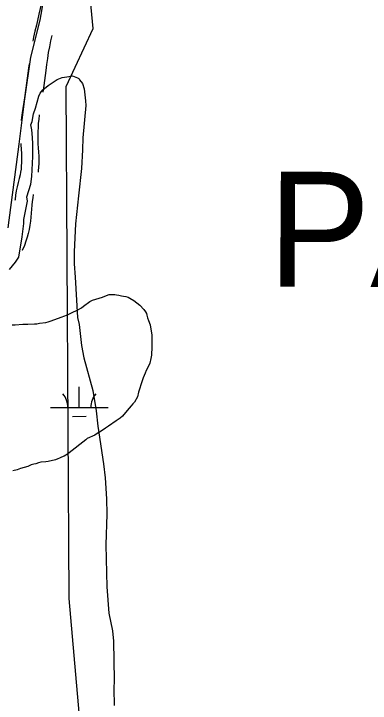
# Model space of a CAD drawing. Extents: x 3329297 to 3367176, y 649250 to 674653.
# Drawn here: x 3350861 to 3351481, y 663639 to 664838 of the extents above; entities that cross this region are included whole.
import ezdxf

# ---------------------------------------------------------------- set-up
doc = ezdxf.new("R2010")
doc.units = 0
for name, color, linetype in [('V-ROAD-CNTR', 7, 'Continuous'), ('V-SITE-OTLN', 7, 'Continuous'), ('V-SITE-VEGE', 7, 'Continuous'), ('V-TOPO-GNAM-IDEN', 7, 'Continuous'), ('V-TOPO-SHOR', 7, 'Continuous'), ('V-WETL-SWMP', 7, 'Continuous')]:
    doc.layers.add(name, color=color, linetype=linetype)

msp = doc.modelspace()

# ---------------------------------------------------------------- linework, layer by layer
at = {"layer": 'V-ROAD-CNTR'}
for points in [[(3350914.9, 664888.3), (3350914.9, 664888), (3350914.5, 664883.8), (3350913.9, 664879.7), (3350913.1, 664875.6), (3350908.6, 664856.8), (3350904.2, 664837.5), (3350900, 664818.4), (3350897.5, 664808), (3350895.2, 664797.2), (3350893.8, 664790.6)], [(3350926.6, 664800.4), (3350924.5, 664791), (3350922.5, 664780.8), (3350920.6, 664770.6), (3350919, 664760.3), (3350917.5, 664750), (3350916.2, 664739.4), (3350912.7, 664713.2), (3350911.1, 664701.7)], [(3350887.4, 664751.1), (3350886.5, 664743.2), (3350883, 664717.4), (3350879.3, 664691.6), (3350875.3, 664665.7), (3350874.2, 664657.8), (3350873.6, 664652.1)], [(3350905.1, 664662.1), (3350905, 664661.4), (3350904, 664654.4), (3350903.3, 664647.3), (3350902.8, 664640.2), (3350902.5, 664633.1), (3350902.3, 664626), (3350902.4, 664618.9), (3350902.7, 664611.8), (3350903.1, 664604.7), (3350903.8, 664597.1), (3350904.1, 664590.5), (3350904.2, 664584), (3350904.1, 664577.5), (3350903.7, 664571), (3350903, 664564.5), (3350902.8, 664562.4)], [(3350872.6, 664612.1), (3350872.7, 664610.3), (3350873.2, 664602.4), (3350873.9, 664595), (3350874.1, 664589.6), (3350874.2, 664584.2), (3350874.1, 664578.8), (3350873.7, 664573.4), (3350873.2, 664567.9), (3350872.5, 664562.6), (3350871.7, 664557.8), (3350869.9, 664551.6), (3350868, 664544.4), (3350866.4, 664537), (3350865, 664529.7), (3350863.8, 664522.3), (3350862.8, 664514.8), (3350862.7, 664513.4)], [(3350894.3, 664523.4), (3350893.5, 664518), (3350892.6, 664511.4), (3350892, 664504.9), (3350891.5, 664498.1), (3350891.1, 664491.2), (3350890.4, 664484.1), (3350889.5, 664477), (3350888.4, 664470), (3350887.1, 664463), (3350885.5, 664456), (3350883.8, 664449.1), (3350881.8, 664442.2), (3350879.4, 664434.6), (3350875.4, 664426.4), (3350875.2, 664425.9)]]:
    msp.add_lwpolyline(points, dxfattribs=at)
at = {"layer": 'V-SITE-OTLN'}
msp.add_lwpolyline([(3350917.7, 664893.4), (3350905.8, 664827.2), (3350889.6, 664762.4), (3350879.3, 664690.3), (3350869.2, 664611), (3350850.2, 664465.5)], dxfattribs=at)
at = {"layer": 'V-SITE-VEGE'}
for points in [[(3350853, 664393.4), (3350863.7, 664405.8), (3350869.6, 664414.4), (3350875, 664449.8), (3350878.2, 664472.9), (3350878, 664480.2), (3350884.7, 664512), (3350883.3, 664519.3), (3350890.1, 664541.3), (3350892.3, 664554.7), (3350894, 664590), (3350893.6, 664611.9), (3350893.3, 664622.8), (3350891.8, 664636.2), (3350890.4, 664644.7), (3350892.8, 664650.8), (3350894.9, 664664.2), (3350898.4, 664674), (3350904, 664694.8), (3350906.3, 664699.7), (3350911.1, 664705.9), (3350920.7, 664713.4), (3350936.3, 664723.4), (3350944.7, 664727.2), (3350953.2, 664728.6), (3350962.9, 664730.1), (3350971.5, 664726.6), (3350973.9, 664725.4), (3350975.2, 664723), (3350980.2, 664717), (3350982.8, 664707.4), (3350985.6, 664686.7), (3350985.8, 664678.2), (3350980.9, 664622.2), (3350980.1, 664601.5), (3350978.3, 664568.6), (3350973.2, 664521.1), (3350968.2, 664472.4), (3350965.5, 664423.7), (3350965.9, 664403), (3350967.6, 664379.9), (3350971.5, 664309.5), (3350974.2, 664297.4), (3350978.6, 664261), (3350982.7, 664239.2), (3350998.4, 664182.4), (3351004, 664147.2), (3351007, 664120.5), (3351016.8, 664055), (3351019.8, 664030.8)], [(3351019.8, 664030.8), (3351021.7, 663994.3), (3351022.3, 663967.6), (3351021, 663914.1), (3351022.5, 663841.1), (3351025.8, 663795), (3351032.5, 663764.7), (3351034.1, 663746.5), (3351035.5, 663678.5), (3351034.6, 663663.8), (3351035.2, 663634.7)]]:
    msp.add_lwpolyline(points, dxfattribs=at)
at = {"layer": 'V-TOPO-SHOR'}
msp.add_lwpolyline([(3351068.3, 662183.8), (3351053.7, 662317.2), (3351064.3, 662432.6), (3351023.7, 662915.7), (3351012.4, 663186.1), (3350957.1, 663820.7), (3350951.8, 664711.3), (3350998.5, 664812.4), (3350987.4, 664935), (3351039.9, 665778.9), (3351075.6, 665977.3), (3351093.6, 666009.7), (3351129.6, 666045.9), (3351183.6, 666074.8), (3351424.9, 666208.7)], dxfattribs=at)
at = {"layer": 'V-WETL-SWMP'}
for p, q in [((3350974.6, 664153.1), (3350974.6, 664189.1)), ((3350924.6, 664153), (3351024.6, 664153.2)), ((3350962.7, 664137.6), (3350986.7, 664137.7))]:
    msp.add_line(p, q, dxfattribs=at)
for points in [[(3350857.9, 664296.6), (3350862.8, 664297.1), (3350876.2, 664298.3), (3350879.4, 664298.3), (3350884.8, 664298), (3350896.4, 664298.7), (3350900.9, 664298.8), (3350905.4, 664299.8), (3350916.1, 664300.9), (3350920.2, 664302.3), (3350923.7, 664303.3), (3350938.4, 664308.5), (3350942.9, 664310), (3350949.6, 664312.4), (3350955.4, 664314.7), (3350961.1, 664317.5), (3350972.3, 664322.7), (3350978.5, 664326.4), (3350982, 664329.2), (3350993.1, 664337.5), (3350997.5, 664339.8), (3351014.9, 664345.1), (3351022, 664348), (3351026.5, 664349.4), (3351036.4, 664349.6), (3351039.5, 664349.2), (3351043.6, 664348.4), (3351048.1, 664347.2), (3351051.7, 664346.8), (3351055.8, 664346), (3351059.8, 664344.7), (3351062.6, 664343), (3351069.4, 664339.1), (3351079.9, 664331.2), (3351087.2, 664323.3), (3351090, 664319.7), (3351091.8, 664316.6), (3351092.3, 664313.5), (3351093.3, 664309), (3351095.2, 664304.6), (3351098.1, 664296.6), (3351100.7, 664279.1), (3351101, 664263.8), (3351100.7, 664258.4), (3351100.1, 664244.1), (3351099.3, 664238.2), (3351097.2, 664230.1), (3351095.1, 664225.1), (3351091.2, 664217.4), (3351089, 664212.8), (3351086, 664204.7), (3351083.9, 664199.7), (3351077.6, 664179.8), (3351076, 664171.3), (3351070.8, 664162.2), (3351067.7, 664159.4), (3351064.6, 664155.8), (3351058, 664147.6), (3351049.7, 664138), (3351045.7, 664134.7), (3351038.6, 664129.6), (3351025.4, 664120.4), (3351020.5, 664117.1), (3351012.5, 664111.6), (3351005.9, 664107.9), (3351001.4, 664105.1), (3350988.5, 664099), (3350985.9, 664096.7), (3350957.2, 664074.1)], [(3350957.2, 664074.1), (3350954.5, 664072.7), (3350951, 664069.9), (3350948.3, 664068.5), (3350943.8, 664066.6), (3350940.3, 664064.8), (3350937.2, 664063.8), (3350933.2, 664061.9), (3350920.2, 664059), (3350916.2, 664058.4), (3350907.7, 664057.8), (3350903.6, 664056.8), (3350899.2, 664054.9), (3350895.6, 664054.4), (3350890.7, 664053), (3350884.9, 664050.6), (3350872.4, 664046.8), (3350866.6, 664044.8), (3350859, 664042.9)]]:
    msp.add_lwpolyline(points, dxfattribs=at)
for centre, start, end in [((3350919.4, 664153.5), 359.3365, 40.8801), ((3351029.9, 664153.7), 139.3365, 180.8801)]:
    msp.add_arc(centre, 35.2, start, end, dxfattribs=at)

# ---------------------------------------------------------------- texts
at = {"layer": 'V-TOPO-GNAM-IDEN'}
msp.add_text('PARISH,', height=200, rotation=359.6629, dxfattribs=at).set_placement((3351302.3, 664363.6))

doc.saveas('drawing.dxf')
